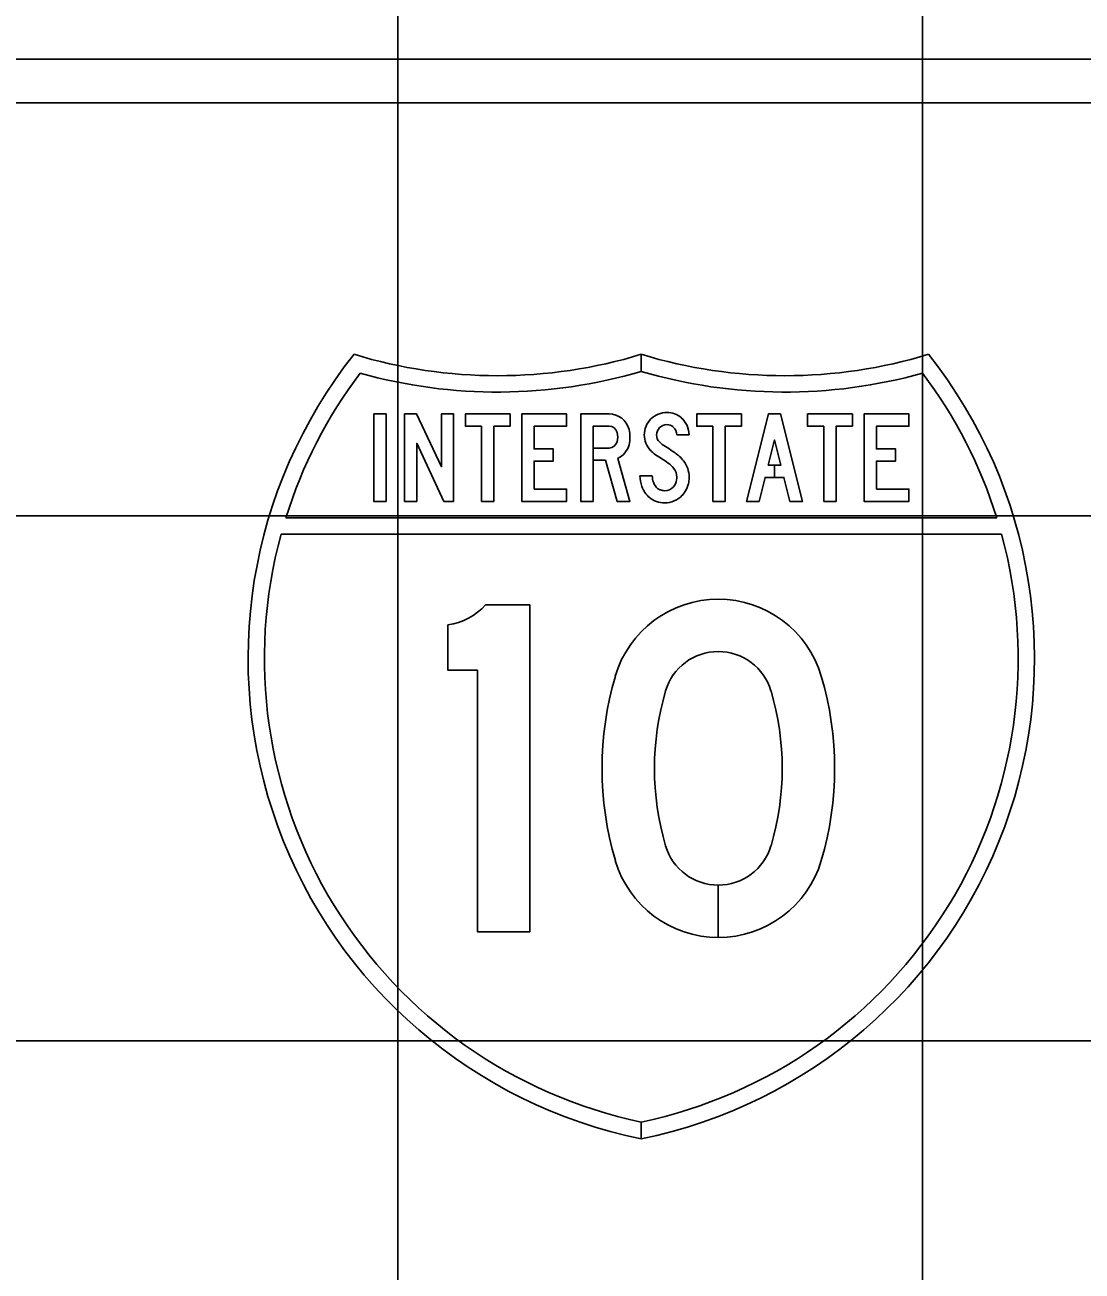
# Model space of a CAD drawing. Extents: x 1797809 to 2198143, y 249608 to 1237864.
# Drawn here: x 2196475.286 to 2196479.314, y 1237198.228 to 1237202.976 of the extents above; entities that cross this region are included whole.
import ezdxf

# ---------------------------------------------------------------- set-up
doc = ezdxf.new("R2010")
doc.units = 0
for name, color, linetype in [('GSBWFILL', 7, 'Continuous'), ('GSCOLORFILL', 7, 'Continuous'), ('GSOUTLINE', 7, 'Continuous'), ('GSSHT', 7, 'Continuous')]:
    doc.layers.add(name, color=color, linetype=linetype)

msp = doc.modelspace()

# ---------------------------------------------------------------- linework, layer by layer
at = {"layer": 'GSBWFILL'}
for p, q in [((2196477.5116, 1237201.3641), (2196477.5116, 1237201.3641)), ((2196477.9281, 1237199.4993), (2196477.9281, 1237199.6985)), ((2196477.9282, 1237199.6985), (2196477.9282, 1237199.4993))]:
    msp.add_line(p, q, dxfattribs=at)
for points in [[(2196476.6152, 1237201.4941), (2196476.662, 1237201.4941), (2196476.662, 1237201.1607), (2196476.6152, 1237201.1607)], [(2196476.8827, 1237201.1607), (2196476.9195, 1237201.1607), (2196476.9195, 1237201.4941), (2196476.8727, 1237201.4941), (2196476.8727, 1237201.2926), (2196476.7785, 1237201.4941), (2196476.7323, 1237201.4941), (2196476.7323, 1237201.1607), (2196476.7791, 1237201.1607), (2196476.7791, 1237201.3824)], [(2196477.026, 1237201.4474), (2196476.9642, 1237201.4474), (2196476.9642, 1237201.4941), (2196477.1347, 1237201.4941), (2196477.1347, 1237201.4474), (2196477.0729, 1237201.4474), (2196477.0729, 1237201.1607), (2196477.026, 1237201.1607)], [(2196477.2262, 1237201.2074), (2196477.2262, 1237201.3141), (2196477.2994, 1237201.3141), (2196477.2994, 1237201.3607), (2196477.2262, 1237201.3607), (2196477.2262, 1237201.4474), (2196477.3499, 1237201.4474), (2196477.3499, 1237201.4941), (2196477.1794, 1237201.4941), (2196477.1794, 1237201.1607), (2196477.3499, 1237201.1607), (2196477.3499, 1237201.2074)], [(2196477.9075, 1237201.4474), (2196477.8457, 1237201.4474), (2196477.8457, 1237201.4941), (2196478.0162, 1237201.4941), (2196478.0162, 1237201.4474), (2196477.9543, 1237201.4474), (2196477.9543, 1237201.1607), (2196477.9075, 1237201.1607)], [(2196478.1423, 1237201.2991), (2196478.1183, 1237201.2991), (2196478.1423, 1237201.395), (2196478.1664, 1237201.2991), (2196478.1423, 1237201.2991), (2196478.1423, 1237201.2524), (2196478.1781, 1237201.2524), (2196478.2011, 1237201.1607), (2196478.2493, 1237201.1607), (2196478.1657, 1237201.4941), (2196478.1189, 1237201.4941), (2196478.0353, 1237201.1607), (2196478.0836, 1237201.1607), (2196478.1066, 1237201.2524), (2196478.1423, 1237201.2524)], [(2196478.3303, 1237201.4474), (2196478.2685, 1237201.4474), (2196478.2685, 1237201.4941), (2196478.439, 1237201.4941), (2196478.439, 1237201.4474), (2196478.3771, 1237201.4474), (2196478.3771, 1237201.1607), (2196478.3303, 1237201.1607)], [(2196478.5305, 1237201.2074), (2196478.5305, 1237201.3141), (2196478.6037, 1237201.3141), (2196478.6037, 1237201.3607), (2196478.5305, 1237201.3607), (2196478.5305, 1237201.4474), (2196478.6542, 1237201.4474), (2196478.6542, 1237201.4941), (2196478.4837, 1237201.4941), (2196478.4837, 1237201.1607), (2196478.6542, 1237201.1607), (2196478.6542, 1237201.2074)]]:
    msp.add_lwpolyline(points, close=True, dxfattribs=at)
for points in [[(2196477.5116, 1237201.4474), (2196477.451, 1237201.4474), (2196477.451, 1237201.1607), (2196477.4042, 1237201.1607), (2196477.4042, 1237201.4941), (2196477.5116, 1237201.4941)], [(2196477.7701, 1237201.4138), (2196477.8169, 1237201.4138)], [(2196477.5446, 1237201.3246), (2196477.5914, 1237201.1607), (2196477.5427, 1237201.1607), (2196477.498, 1237201.3174), (2196477.451, 1237201.3174), (2196477.451, 1237201.3641), (2196477.5116, 1237201.3641)], [(2196477.6765, 1237201.2588), (2196477.6297, 1237201.2588)], [(2196477.0415, 1237200.7664), (2196477.2101, 1237200.7664), (2196477.2101, 1237199.5211), (2196477.0103, 1237199.5211), (2196477.0103, 1237200.5173), (2196476.8979, 1237200.5173), (2196476.8979, 1237200.6905)]]:
    msp.add_lwpolyline(points, dxfattribs=at)
for centre, major_axis, ratio, start_param, end_param in [((2196477.5116, 1237201.4157), (0.0786, 0), 0.997234, 0.242366, 1.570796), ((2196477.7323, 1237201.414), (0.0861, 0), 0.997231, 1.570795, 3.141593), ((2196477.7323, 1237201.417), (0.0832, 0), 0.997231, 0.8496, 1.570796), ((2196477.7295, 1237201.4138), (0.0874, 0), 0.997231, 0, 0.8496), ((2196477.5116, 1237201.4157), (0.0318, 0), 0.997234, 0.242366, 1.570796), ((2196477.4711, 1237201.4057), (0.0735, 0), 0.997234, 6.040819, 6.525551), ((2196477.4711, 1237201.4057), (0.1204, 0), 0.997234, 6.040819, 6.525551), ((2196477.7325, 1237201.414), (0.0863, 0), 0.997231, 3.141593, 3.892391), ((2196477.7323, 1237201.414), (0.0393, 0), 0.997231, 1.570794, 3.141592), ((2196477.7325, 1237201.414), (0.0395, 0), 0.997231, 3.141593, 3.892391), ((2196477.7323, 1237201.417), (0.0364, 0), 0.997231, 0.8496, 1.570796), ((2196477.7295, 1237201.4138), (0.0406, 0), 0.997231, 0, 0.8496), ((2196477.5116, 1237201.3957), (0.0318, 0), 0.997234, 4.712389, 6.040819), ((2196477.5116, 1237201.3957), (0.0786, 0), 0.997234, 5.145616, 6.040819), ((2196477.7467, 1237201.4273), (0.0589, 0), 0.997231, 3.892391, 4.138257), ((2196476.6461, 1237199.7304), (1.9676, 0), 0.997231, 0.966754, 0.996664), ((2196477.7467, 1237201.4273), (0.1057, 0), 0.997231, 3.892391, 4.138257), ((2196476.6461, 1237199.7304), (1.9208, 0), 0.997231, 0.966754, 0.996664), ((2196477.6819, 1237201.2272), (0.144, 0), 0.997231, 0.66121, 0.966754), ((2196477.7151, 1237201.253), (0.1018, 0), 0.997231, 6.283185, 6.944395), ((2196477.6819, 1237201.2272), (0.0972, 0), 0.997231, 0.66121, 0.966754), ((2196477.7151, 1237201.253), (0.055, 0), 0.997231, 6.283185, 6.944395), ((2196477.753, 1237201.2588), (0.1233, 0), 0.997231, 3.141605, 3.480717), ((2196477.7319, 1237201.2514), (0.1009, 0), 0.997231, 3.480721, 4.002272), ((2196477.753, 1237201.2588), (0.0765, 0), 0.997231, 3.141612, 3.480715), ((2196477.7319, 1237201.2514), (0.0541, 0), 0.997231, 3.480721, 4.002272), ((2196477.7175, 1237201.251), (0.0525, 0), 0.997231, 5.537873, 6.123713), ((2196477.7056, 1237201.253), (0.0645, 0), 0.997231, 6.123713, 6.283185), ((2196477.7175, 1237201.251), (0.0993, 0), 0.997231, 5.537873, 6.123713), ((2196477.7056, 1237201.253), (0.1113, 0), 0.997231, 6.123713, 6.283185), ((2196477.7182, 1237201.2355), (0.0799, 0), 0.997231, 4.002272, 4.382154), ((2196477.7182, 1237201.2355), (0.0331, 0), 0.997231, 4.002272, 4.382154), ((2196477.724, 1237201.2524), (0.051, 0), 0.997231, 4.382154, 4.712389), ((2196477.724, 1237201.2451), (0.0436, 0), 0.997231, 4.712389, 5.537873), ((2196477.724, 1237201.2451), (0.0904, 0), 0.997231, 4.712389, 5.537873), ((2196477.724, 1237201.2524), (0.0978, 0), 0.997231, 4.382154, 4.712389), ((2196476.8641, 1237200.9275), (0.24, 0), 0.99723, 4.854019, 5.544602), ((2196477.9281, 1237200.3802), (0.4091, 0), 0.99723, 0.286277, 2.855316), ((2196477.9281, 1237200.3802), (0.2093, 0), 0.99723, 0.286277, 2.855316), ((2196478.7336, 1237200.1437), (1.2487, 0), 0.99723, 2.855316, 3.42787), ((2196477.1227, 1237200.1437), (1.2487, 0), 0.99723, 5.996908, 6.569462), ((2196478.7336, 1237200.1437), (1.0489, 0), 0.99723, 2.855316, 3.42787), ((2196477.1227, 1237200.1437), (1.0489, 0), 0.99723, 5.996908, 6.569462), ((2196477.9281, 1237199.9073), (0.2093, 0), 0.99723, 3.42787, 4.712389), ((2196477.9281, 1237199.9073), (0.2093, 0), 0.99723, 4.712687, 5.996908), ((2196477.9281, 1237199.9073), (0.4091, 0), 0.99723, 3.42787, 4.712389), ((2196477.9281, 1237199.9073), (0.4091, 0), 0.99723, 4.712542, 5.996908)]:
    msp.add_ellipse(centre, major_axis=major_axis, ratio=ratio, start_param=start_param, end_param=end_param, dxfattribs=at)
at = {"layer": 'GSCOLORFILL'}
for p, q in [((2196502.6905, 1237202.846), (2196470.7225, 1237202.846)), ((2196470.7225, 1237202.6795), (2196502.6905, 1237202.6795)), ((2196477.5116, 1237201.3641), (2196477.5116, 1237201.3641)), ((2196477.9281, 1237199.4993), (2196477.9281, 1237199.6985)), ((2196477.9282, 1237199.6985), (2196477.9282, 1237199.4993))]:
    msp.add_line(p, q, dxfattribs=at)
for points in [[(2196477.6347, 1237201.7211), (2196477.6347, 1237201.6561)], [(2196477.6347, 1237201.6561), (2196477.6347, 1237201.7211)], [(2196477.5116, 1237201.4474), (2196477.451, 1237201.4474), (2196477.451, 1237201.1607), (2196477.4042, 1237201.1607), (2196477.4042, 1237201.4941), (2196477.5116, 1237201.4941)], [(2196477.7701, 1237201.4138), (2196477.8169, 1237201.4138)], [(2196477.5446, 1237201.3246), (2196477.5914, 1237201.1607), (2196477.5427, 1237201.1607), (2196477.498, 1237201.3174), (2196477.451, 1237201.3174), (2196477.451, 1237201.3641), (2196477.5116, 1237201.3641)], [(2196477.6765, 1237201.2588), (2196477.6297, 1237201.2588)], [(2196478.9892, 1237201.0984), (2196476.2802, 1237201.0984)], [(2196476.262, 1237201.0362), (2196479.0074, 1237201.0362)], [(2196477.0415, 1237200.7664), (2196477.2101, 1237200.7664), (2196477.2101, 1237199.5211), (2196477.0103, 1237199.5211), (2196477.0103, 1237200.5173), (2196476.8979, 1237200.5173), (2196476.8979, 1237200.6905)], [(2196477.6347, 1237198.7324), (2196477.6347, 1237198.796)], [(2196477.6347, 1237198.796), (2196477.6347, 1237198.7324)]]:
    msp.add_lwpolyline(points, dxfattribs=at)
for points in [[(2196476.6152, 1237201.4941), (2196476.662, 1237201.4941), (2196476.662, 1237201.1607), (2196476.6152, 1237201.1607)], [(2196476.8827, 1237201.1607), (2196476.9195, 1237201.1607), (2196476.9195, 1237201.4941), (2196476.8727, 1237201.4941), (2196476.8727, 1237201.2926), (2196476.7785, 1237201.4941), (2196476.7323, 1237201.4941), (2196476.7323, 1237201.1607), (2196476.7791, 1237201.1607), (2196476.7791, 1237201.3824)], [(2196477.026, 1237201.4474), (2196476.9642, 1237201.4474), (2196476.9642, 1237201.4941), (2196477.1347, 1237201.4941), (2196477.1347, 1237201.4474), (2196477.0729, 1237201.4474), (2196477.0729, 1237201.1607), (2196477.026, 1237201.1607)], [(2196477.2262, 1237201.2074), (2196477.2262, 1237201.3141), (2196477.2994, 1237201.3141), (2196477.2994, 1237201.3607), (2196477.2262, 1237201.3607), (2196477.2262, 1237201.4474), (2196477.3499, 1237201.4474), (2196477.3499, 1237201.4941), (2196477.1794, 1237201.4941), (2196477.1794, 1237201.1607), (2196477.3499, 1237201.1607), (2196477.3499, 1237201.2074)], [(2196477.9075, 1237201.4474), (2196477.8457, 1237201.4474), (2196477.8457, 1237201.4941), (2196478.0162, 1237201.4941), (2196478.0162, 1237201.4474), (2196477.9543, 1237201.4474), (2196477.9543, 1237201.1607), (2196477.9075, 1237201.1607)], [(2196478.1423, 1237201.2991), (2196478.1183, 1237201.2991), (2196478.1423, 1237201.395), (2196478.1664, 1237201.2991), (2196478.1423, 1237201.2991), (2196478.1423, 1237201.2524), (2196478.1781, 1237201.2524), (2196478.2011, 1237201.1607), (2196478.2493, 1237201.1607), (2196478.1657, 1237201.4941), (2196478.1189, 1237201.4941), (2196478.0353, 1237201.1607), (2196478.0836, 1237201.1607), (2196478.1066, 1237201.2524), (2196478.1423, 1237201.2524)], [(2196478.3303, 1237201.4474), (2196478.2685, 1237201.4474), (2196478.2685, 1237201.4941), (2196478.439, 1237201.4941), (2196478.439, 1237201.4474), (2196478.3771, 1237201.4474), (2196478.3771, 1237201.1607), (2196478.3303, 1237201.1607)], [(2196478.5305, 1237201.2074), (2196478.5305, 1237201.3141), (2196478.6037, 1237201.3141), (2196478.6037, 1237201.3607), (2196478.5305, 1237201.3607), (2196478.5305, 1237201.4474), (2196478.6542, 1237201.4474), (2196478.6542, 1237201.4941), (2196478.4837, 1237201.4941), (2196478.4837, 1237201.1607), (2196478.6542, 1237201.1607), (2196478.6542, 1237201.2074)]]:
    msp.add_lwpolyline(points, close=True, dxfattribs=at)
for centre, major_axis, ratio, start_param, end_param in [((2196478.0093, 1237200.5626), (1.8731, 0), 0.99723, 2.472588, 4.511032), ((2196477.0873, 1237203.5075), (1.8731, 0), 0.99723, 4.415842, 5.008936), ((2196477.2601, 1237200.5626), (1.8731, 0), 0.99723, 4.913764, 6.95219), ((2196478.1821, 1237203.5075), (1.8731, 0), 0.99723, 4.41586, 5.008936), ((2196478.0093, 1237200.5626), (1.8107, 0), 0.99723, 2.495747, 2.84029), ((2196477.0873, 1237203.5075), (1.9356, 0), 0.99723, 4.438241, 4.999094), ((2196478.1821, 1237203.5075), (1.9356, 0), 0.99723, 4.425702, 4.986537), ((2196477.2601, 1237200.5626), (1.8107, 0), 0.99723, 0.301302, 0.645846), ((2196477.5116, 1237201.4157), (0.0786, 0), 0.997234, 0.242366, 1.570796), ((2196477.7323, 1237201.414), (0.0861, 0), 0.997231, 1.570795, 3.141593), ((2196477.7323, 1237201.417), (0.0832, 0), 0.997231, 0.8496, 1.570796), ((2196477.7295, 1237201.4138), (0.0874, 0), 0.997231, 0, 0.8496), ((2196477.5116, 1237201.4157), (0.0318, 0), 0.997234, 0.242366, 1.570796), ((2196477.4711, 1237201.4057), (0.0735, 0), 0.997234, 6.040819, 6.525551), ((2196477.4711, 1237201.4057), (0.1204, 0), 0.997234, 6.040819, 6.525551), ((2196477.7325, 1237201.414), (0.0863, 0), 0.997231, 3.141593, 3.892391), ((2196477.7323, 1237201.414), (0.0393, 0), 0.997231, 1.570794, 3.141592), ((2196477.7325, 1237201.414), (0.0395, 0), 0.997231, 3.141593, 3.892391), ((2196477.7323, 1237201.417), (0.0364, 0), 0.997231, 0.8496, 1.570796), ((2196477.7295, 1237201.4138), (0.0406, 0), 0.997231, 0, 0.8496), ((2196477.5116, 1237201.3957), (0.0318, 0), 0.997234, 4.712389, 6.040819), ((2196477.5116, 1237201.3957), (0.0786, 0), 0.997234, 5.145616, 6.040819), ((2196477.7467, 1237201.4273), (0.0589, 0), 0.997231, 3.892391, 4.138257), ((2196476.6461, 1237199.7304), (1.9676, 0), 0.997231, 0.966754, 0.996664), ((2196477.7467, 1237201.4273), (0.1057, 0), 0.997231, 3.892391, 4.138257), ((2196476.6461, 1237199.7304), (1.9208, 0), 0.997231, 0.966754, 0.996664), ((2196477.6819, 1237201.2272), (0.144, 0), 0.997231, 0.66121, 0.966754), ((2196477.7151, 1237201.253), (0.1018, 0), 0.997231, 6.283185, 6.944395), ((2196477.6819, 1237201.2272), (0.0972, 0), 0.997231, 0.66121, 0.966754), ((2196477.7151, 1237201.253), (0.055, 0), 0.997231, 6.283185, 6.944395), ((2196477.753, 1237201.2588), (0.1233, 0), 0.997231, 3.141605, 3.480717), ((2196477.7319, 1237201.2514), (0.1009, 0), 0.997231, 3.480721, 4.002272), ((2196477.753, 1237201.2588), (0.0765, 0), 0.997231, 3.141612, 3.480715), ((2196477.7319, 1237201.2514), (0.0541, 0), 0.997231, 3.480721, 4.002272), ((2196477.7175, 1237201.251), (0.0525, 0), 0.997231, 5.537873, 6.123713), ((2196477.7056, 1237201.253), (0.0645, 0), 0.997231, 6.123713, 6.283185), ((2196477.7175, 1237201.251), (0.0993, 0), 0.997231, 5.537873, 6.123713), ((2196477.7056, 1237201.253), (0.1113, 0), 0.997231, 6.123713, 6.283185), ((2196477.7182, 1237201.2355), (0.0799, 0), 0.997231, 4.002272, 4.382154), ((2196477.7182, 1237201.2355), (0.0331, 0), 0.997231, 4.002272, 4.382154), ((2196477.724, 1237201.2524), (0.051, 0), 0.997231, 4.382154, 4.712389), ((2196477.724, 1237201.2451), (0.0436, 0), 0.997231, 4.712389, 5.537873), ((2196477.724, 1237201.2451), (0.0904, 0), 0.997231, 4.712389, 5.537873), ((2196477.724, 1237201.2524), (0.0978, 0), 0.997231, 4.382154, 4.712389), ((2196478.0093, 1237200.5626), (1.8107, 0), 0.99723, 2.876207, 4.503988), ((2196477.2601, 1237200.5626), (1.8107, 0), 0.99723, 4.920809, 6.548571), ((2196476.8641, 1237200.9275), (0.24, 0), 0.99723, 4.854019, 5.544602), ((2196477.9281, 1237200.3802), (0.4091, 0), 0.99723, 0.286277, 2.855316), ((2196477.9281, 1237200.3802), (0.2093, 0), 0.99723, 0.286277, 2.855316), ((2196478.7336, 1237200.1437), (1.2487, 0), 0.99723, 2.855316, 3.42787), ((2196477.1227, 1237200.1437), (1.2487, 0), 0.99723, 5.996908, 6.569462), ((2196478.7336, 1237200.1437), (1.0489, 0), 0.99723, 2.855316, 3.42787), ((2196477.1227, 1237200.1437), (1.0489, 0), 0.99723, 5.996908, 6.569462), ((2196477.9281, 1237199.9073), (0.2093, 0), 0.99723, 3.42787, 4.712389), ((2196477.9281, 1237199.9073), (0.2093, 0), 0.99723, 4.712687, 5.996908), ((2196477.9281, 1237199.9073), (0.4091, 0), 0.99723, 3.42787, 4.712389), ((2196477.9281, 1237199.9073), (0.4091, 0), 0.99723, 4.712542, 5.996908)]:
    msp.add_ellipse(centre, major_axis=major_axis, ratio=ratio, start_param=start_param, end_param=end_param, dxfattribs=at)
at = {"layer": 'GSOUTLINE'}
for p, q in [((2196477.5116, 1237201.4941), (2196477.4042, 1237201.4941)), ((2196477.5116, 1237201.4474), (2196477.5116, 1237201.4474))]:
    msp.add_line(p, q, dxfattribs=at)
for points in [[(2196476.6152, 1237201.4941), (2196476.662, 1237201.4941), (2196476.662, 1237201.1607), (2196476.6152, 1237201.1607)], [(2196476.8827, 1237201.1607), (2196476.9195, 1237201.1607), (2196476.9195, 1237201.4941), (2196476.8727, 1237201.4941), (2196476.8727, 1237201.2926), (2196476.7785, 1237201.4941), (2196476.7323, 1237201.4941), (2196476.7323, 1237201.1607), (2196476.7791, 1237201.1607), (2196476.7791, 1237201.3824)], [(2196477.026, 1237201.4474), (2196476.9642, 1237201.4474), (2196476.9642, 1237201.4941), (2196477.1347, 1237201.4941), (2196477.1347, 1237201.4474), (2196477.0729, 1237201.4474), (2196477.0729, 1237201.1607), (2196477.026, 1237201.1607)], [(2196477.2262, 1237201.2074), (2196477.2262, 1237201.3141), (2196477.2994, 1237201.3141), (2196477.2994, 1237201.3607), (2196477.2262, 1237201.3607), (2196477.2262, 1237201.4474), (2196477.3499, 1237201.4474), (2196477.3499, 1237201.4941), (2196477.1794, 1237201.4941), (2196477.1794, 1237201.1607), (2196477.3499, 1237201.1607), (2196477.3499, 1237201.2074)], [(2196477.9075, 1237201.4474), (2196477.8457, 1237201.4474), (2196477.8457, 1237201.4941), (2196478.0162, 1237201.4941), (2196478.0162, 1237201.4474), (2196477.9543, 1237201.4474), (2196477.9543, 1237201.1607), (2196477.9075, 1237201.1607)], [(2196478.1066, 1237201.2524), (2196478.1781, 1237201.2524), (2196478.2011, 1237201.1607), (2196478.2493, 1237201.1607), (2196478.1657, 1237201.4941), (2196478.1189, 1237201.4941), (2196478.0353, 1237201.1607), (2196478.0836, 1237201.1607)], [(2196478.3303, 1237201.4474), (2196478.2685, 1237201.4474), (2196478.2685, 1237201.4941), (2196478.439, 1237201.4941), (2196478.439, 1237201.4474), (2196478.3771, 1237201.4474), (2196478.3771, 1237201.1607), (2196478.3303, 1237201.1607)], [(2196478.5305, 1237201.2074), (2196478.5305, 1237201.3141), (2196478.6037, 1237201.3141), (2196478.6037, 1237201.3607), (2196478.5305, 1237201.3607), (2196478.5305, 1237201.4474), (2196478.6542, 1237201.4474), (2196478.6542, 1237201.4941), (2196478.4837, 1237201.4941), (2196478.4837, 1237201.1607), (2196478.6542, 1237201.1607), (2196478.6542, 1237201.2074)], [(2196478.1664, 1237201.2991), (2196478.1423, 1237201.395), (2196478.1183, 1237201.2991)]]:
    msp.add_lwpolyline(points, close=True, dxfattribs=at)
for points in [[(2196477.4042, 1237201.4941), (2196477.4042, 1237201.1607), (2196477.451, 1237201.1607), (2196477.451, 1237201.3174), (2196477.498, 1237201.3174), (2196477.5427, 1237201.1607), (2196477.5914, 1237201.1607), (2196477.5446, 1237201.3246)], [(2196477.5116, 1237201.4474), (2196477.451, 1237201.4474), (2196477.451, 1237201.3641), (2196477.5116, 1237201.3641)], [(2196477.7701, 1237201.4138), (2196477.8169, 1237201.4138)], [(2196477.6765, 1237201.2588), (2196477.6297, 1237201.2588)], [(2196477.0415, 1237200.7664), (2196477.2101, 1237200.7664), (2196477.2101, 1237199.5211), (2196477.0103, 1237199.5211), (2196477.0103, 1237200.5173), (2196476.8979, 1237200.5173), (2196476.8979, 1237200.6905)]]:
    msp.add_lwpolyline(points, dxfattribs=at)
for centre, major_axis, ratio, start_param, end_param in [((2196477.5116, 1237201.4157), (0.0786, 0), 0.997234, 0.242366, 1.570796), ((2196477.7323, 1237201.414), (0.0861, 0), 0.997231, 1.570795, 3.141593), ((2196477.7323, 1237201.417), (0.0832, 0), 0.997231, 0.8496, 1.570796), ((2196477.7295, 1237201.4138), (0.0874, 0), 0.997231, 0, 0.8496), ((2196477.5116, 1237201.4157), (0.0318, 0), 0.997234, 0.242366, 1.570796), ((2196477.4711, 1237201.4057), (0.0735, 0), 0.997234, 6.040819, 6.525551), ((2196477.4711, 1237201.4057), (0.1204, 0), 0.997234, 6.040819, 6.525551), ((2196477.7325, 1237201.414), (0.0863, 0), 0.997231, 3.141593, 3.892391), ((2196477.7323, 1237201.414), (0.0393, 0), 0.997231, 1.570794, 3.141592), ((2196477.7325, 1237201.414), (0.0395, 0), 0.997231, 3.141593, 3.892391), ((2196477.7323, 1237201.417), (0.0364, 0), 0.997231, 0.8496, 1.570796), ((2196477.7295, 1237201.4138), (0.0406, 0), 0.997231, 0, 0.8496), ((2196477.5116, 1237201.3957), (0.0318, 0), 0.997234, 4.712389, 6.040819), ((2196477.5116, 1237201.3957), (0.0786, 0), 0.997234, 5.145616, 6.040819), ((2196477.7467, 1237201.4273), (0.0589, 0), 0.997231, 3.892391, 4.138257), ((2196476.6461, 1237199.7304), (1.9676, 0), 0.997231, 0.966754, 0.996664), ((2196477.7467, 1237201.4273), (0.1057, 0), 0.997231, 3.892391, 4.138257), ((2196476.6461, 1237199.7304), (1.9208, 0), 0.997231, 0.966754, 0.996664), ((2196477.6819, 1237201.2272), (0.144, 0), 0.997231, 0.66121, 0.966754), ((2196477.7151, 1237201.253), (0.1018, 0), 0.997231, 6.283185, 6.944395), ((2196477.6819, 1237201.2272), (0.0972, 0), 0.997231, 0.66121, 0.966754), ((2196477.7151, 1237201.253), (0.055, 0), 0.997231, 6.283185, 6.944395), ((2196477.753, 1237201.2588), (0.1233, 0), 0.997231, 3.141605, 3.480717), ((2196477.7319, 1237201.2514), (0.1009, 0), 0.997231, 3.480721, 4.002272), ((2196477.753, 1237201.2588), (0.0765, 0), 0.997231, 3.141612, 3.480715), ((2196477.7319, 1237201.2514), (0.0541, 0), 0.997231, 3.480721, 4.002272), ((2196477.7175, 1237201.251), (0.0525, 0), 0.997231, 5.537873, 6.123713), ((2196477.7056, 1237201.253), (0.0645, 0), 0.997231, 6.123713, 6.283185), ((2196477.7175, 1237201.251), (0.0993, 0), 0.997231, 5.537873, 6.123713), ((2196477.7056, 1237201.253), (0.1113, 0), 0.997231, 6.123713, 6.283185), ((2196477.7182, 1237201.2355), (0.0799, 0), 0.997231, 4.002272, 4.382154), ((2196477.7182, 1237201.2355), (0.0331, 0), 0.997231, 4.002272, 4.382154), ((2196477.724, 1237201.2524), (0.051, 0), 0.997231, 4.382154, 4.712389), ((2196477.724, 1237201.2451), (0.0436, 0), 0.997231, 4.712389, 5.537873), ((2196477.724, 1237201.2451), (0.0904, 0), 0.997231, 4.712389, 5.537873), ((2196477.724, 1237201.2524), (0.0978, 0), 0.997231, 4.382154, 4.712389), ((2196476.8641, 1237200.9275), (0.24, 0), 0.99723, 4.854019, 5.544602), ((2196477.9281, 1237200.3802), (0.4091, 0), 0.99723, 0.286277, 2.855316), ((2196477.9281, 1237200.3802), (0.2093, 0), 0.99723, 0.286277, 2.855316), ((2196478.7336, 1237200.1437), (1.2487, 0), 0.99723, 2.855316, 3.42787), ((2196477.1227, 1237200.1437), (1.2487, 0), 0.99723, 5.996908, 6.569462), ((2196478.7336, 1237200.1437), (1.0489, 0), 0.99723, 2.855316, 3.42787), ((2196477.1227, 1237200.1437), (1.0489, 0), 0.99723, 5.996908, 6.569462), ((2196477.9281, 1237199.9073), (0.2093, 0), 0.99723, 3.42787, 5.996908), ((2196477.9281, 1237199.9073), (0.4091, 0), 0.99723, 3.42787, 5.996908)]:
    msp.add_ellipse(centre, major_axis=major_axis, ratio=ratio, start_param=start_param, end_param=end_param, dxfattribs=at)
at = {"layer": 'GSSHT'}
for p, q in [((2196476.7065, 1237163.1062), (2196476.7065, 1237223.1062)), ((2196478.7065, 1237163.1062), (2196478.7065, 1237223.1062)), ((2196544.7065, 1237201.1062), (2196414.7065, 1237201.1062)), ((2196544.7065, 1237199.1062), (2196414.7065, 1237199.1062))]:
    msp.add_line(p, q, dxfattribs=at)

doc.saveas('drawing.dxf')
